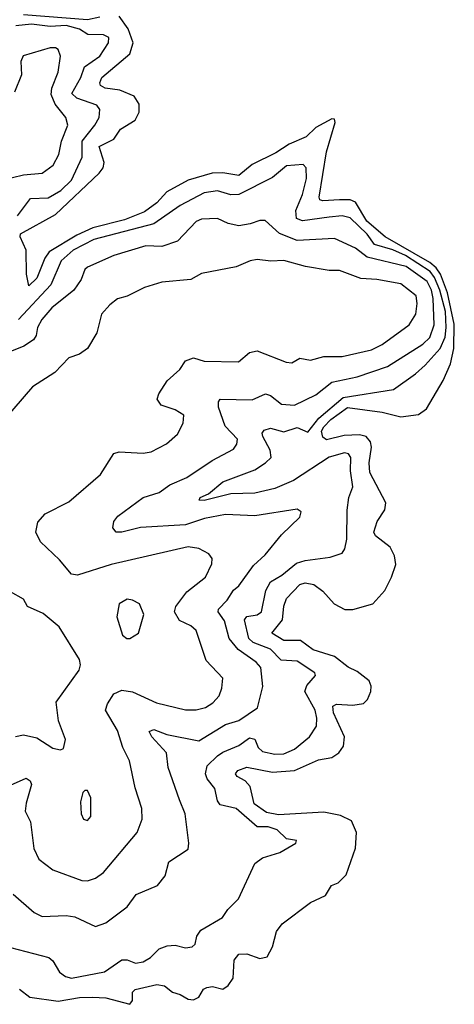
# Model space of a CAD drawing. Extents: x 1246230 to 1426786, y 660032 to 763141.
# Tile 441 of 566: x 1416720 to 1418357, y 694929 to 698632. Entities that reach past the tile are written whole.
import ezdxf

# ---------------------------------------------------------------- set-up
doc = ezdxf.new("R2010")
doc.units = 0

msp = doc.modelspace()

# ---------------------------------------------------------------- linework, layer by layer
at = {"layer": '0CON10XD'}
for points in [[(1417920, 695385), (1417949.4, 695415), (1417984.6, 695515.4), (1417988.5, 695575), (1417969.2, 695619.2), (1417928.3, 695638.3), (1417865, 695651.7), (1417695, 695641.5), (1417650.1, 695650.1), (1417602.9, 695682.9), (1417588.1, 695748.1), (1417569.6, 695769.6), (1417538.6, 695785), (1417532.5, 695795), (1417541.9, 695808.1), (1417575, 695820.7), (1417672.1, 695802.1), (1417755, 695807.6), (1417845, 695848.8), (1417895, 695856.7), (1417922.2, 695875), (1417939.9, 695900.1), (1417943.3, 695935), (1417901.6, 696025), (1417899.7, 696050.3), (1417912.9, 696057), (1417974.2, 696054.2), (1418015, 696060), (1418030.3, 696075), (1418042.2, 696105), (1418043.7, 696125), (1418036.3, 696145), (1417990.5, 696180.5), (1417956.9, 696196.9), (1417905, 696236.6), (1417825, 696262.2), (1417777.1, 696297.1), (1417715, 696297), (1417669.2, 696325), (1417710, 696375), (1417715, 696426.2), (1417725, 696455.5), (1417775, 696507.5), (1417795, 696513.5), (1417827.5, 696507.5), (1417862.2, 696482.2), (1417904.7, 696435), (1417945, 696414.2), (1417975, 696413.1), (1418050, 696435), (1418095.5, 696485), (1418120, 696535), (1418137, 696583), (1418131.5, 696615), (1418115, 696647.9), (1418060.4, 696690.4), (1418053.6, 696705), (1418066.7, 696745), (1418095, 696788.1), (1418099.5, 696815), (1418038.5, 696928.5), (1418036.1, 696965), (1418044.4, 697024.4), (1418040.7, 697045), (1418025, 697064.4), (1417999.9, 697070.1), (1417942.2, 697067.7), (1417875, 697052.3), (1417861.9, 697061.9), (1417857.1, 697085), (1417865, 697100.2), (1417891.4, 697128.6), (1417955, 697174), (1418085, 697156.2), (1418155, 697138.1), (1418222.4, 697147.6), (1418251.5, 697168.5), (1418315.2, 697275), (1418342.4, 697337.6), (1418354.8, 697395.2), (1418356.8, 697486.8), (1418331.6, 697605), (1418305.2, 697675), (1418288.4, 697698.4), (1418265, 697719), (1418095.8, 697815), (1418027.9, 697875), (1417985, 697946.2), (1417965, 697954.8), (1417925, 697955.1), (1417861.5, 697951.5), (1417850.9, 697955), (1417847.6, 697965), (1417874.9, 698135.1), (1417907.8, 698245), (1417905, 698258.2), (1417895, 698260), (1417835, 698227.1), (1417798.9, 698191.1), (1417735, 698163.6), (1417685, 698132), (1417595, 698088.1), (1417545, 698046.4), (1417485.7, 698055.7), (1417445, 698054.9), (1417355, 698028.6), (1417274.1, 697985), (1417237.1, 697942.9), (1417189.9, 697910.1), (1417115, 697878.9), (1416995, 697849.9), (1416935, 697821.4), (1416831.5, 697758.5), (1416814.8, 697735), (1416785, 697659.7), (1416755, 697631.2), (1416745.8, 697675), (1416743.9, 697765), (1416722.2, 697815), (1416723.4, 697826.6), (1416855, 697899.7), (1417018.8, 698055), (1417034.5, 698075), (1417038.6, 698095), (1417019, 698155), (1417075, 698182.7), (1417099.6, 698220.4), (1417154.6, 698255), (1417169.7, 698285), (1417170.4, 698315), (1417151.4, 698345), (1417097.7, 698367.7), (1417042.5, 698375), (1417023.9, 698385), (1417021.4, 698395), (1417029.7, 698415), (1417135, 698503.8), (1417147.2, 698545), (1417128.2, 698598.2), (1417095, 698645.3)], [(1417021.4, 698641.4), (1416975, 698631.2), (1416735, 698650.6)], [(1416712.2, 697895), (1416760.9, 697959.1), (1416827.2, 697962.8), (1416875, 697990.2), (1416915, 698028.2), (1416954.8, 698115.2), (1416954.8, 698175), (1417003, 698235), (1417019.1, 698265), (1417021.3, 698295), (1417011.1, 698311.1), (1416935, 698336.9), (1416916.3, 698355), (1416950.5, 698415), (1416964, 698455), (1417021.3, 698495), (1417054.6, 698545), (1417055.3, 698565.3), (1417035.2, 698575.2), (1416977.1, 698577.1), (1416945, 698597), (1416895, 698609.9), (1416835, 698607.1), (1416765, 698614.9), (1416705, 698608.7)], [(1416651.2, 698028.8), (1416735, 698048.3), (1416805, 698054.7), (1416846.8, 698085), (1416867.6, 698125), (1416877.6, 698175), (1416901.3, 698235), (1416893.8, 698265), (1416854, 698314), (1416838.7, 698351.3), (1416841.2, 698375), (1416865.6, 698435), (1416873.3, 698495), (1416865, 698520.8), (1416855, 698526.9), (1416835, 698526.1), (1416733.4, 698496.6), (1416724.6, 698475), (1416726.7, 698425), (1416700.9, 698359.1)], [(1416685, 695142.3), (1416829.4, 695105), (1416845, 695092.2), (1416870, 695050), (1416892.7, 695032.7), (1416915, 695026.6), (1417039.9, 695050.1), (1417105, 695096.3), (1417125, 695095.8), (1417156.3, 695083.7), (1417185, 695087.9), (1417213.1, 695105), (1417245, 695137.5), (1417275, 695148.2), (1417305, 695151.3), (1417345, 695141.2), (1417370, 695145), (1417380.8, 695155), (1417387.3, 695185), (1417402.7, 695207.3), (1417483.3, 695255), (1417503.8, 695285), (1417544.1, 695325.9), (1417605, 695458.8), (1417635, 695479.2), (1417700.3, 695499.7), (1417760, 695535), (1417762.5, 695545), (1417725, 695551.2), (1417690, 695585), (1417656, 695596), (1417615, 695596.4), (1417535.5, 695665), (1417475, 695678.5), (1417465, 695694), (1417455, 695740), (1417426.2, 695776.2), (1417419.2, 695795), (1417426.5, 695825), (1417465, 695863.2), (1417485, 695877.3), (1417545, 695901.5), (1417585, 695930.5), (1417605, 695925.4), (1417617.8, 695895), (1417635, 695879), (1417681.1, 695868.9), (1417715, 695871), (1417755, 695888.8), (1417810.9, 695935), (1417837.3, 695975), (1417839.5, 696005), (1417832.9, 696035), (1417794, 696105), (1417801.7, 696128.3), (1417834.3, 696165), (1417831.9, 696175), (1417765, 696219.5), (1417705, 696223), (1417665, 696264.5), (1417599.6, 696289.6), (1417582.4, 696305), (1417566.7, 696375), (1417575, 696386.8), (1417615, 696393.4), (1417631.1, 696405), (1417646.7, 696485), (1417665, 696517.5), (1417707.5, 696542.5), (1417762.3, 696587.7), (1417795, 696597.7), (1417889.4, 696610.6), (1417935, 696626.2), (1417945, 696642.5), (1417952.3, 696677.7), (1417952.7, 696787.3), (1417959.4, 696835), (1417974.7, 696875), (1417966.3, 696935), (1417967.3, 696985), (1417958.8, 696998.8), (1417942.7, 697002.7), (1417885, 696987.1), (1417751.2, 696898.8), (1417681, 696869), (1417605, 696851.2), (1417515, 696849.2), (1417415, 696823.9), (1417396, 696825), (1417400, 696835), (1417431.6, 696848.4), (1417485, 696893.4), (1417605, 696939.2), (1417646.2, 696965), (1417667.1, 696985), (1417663.6, 697013.6), (1417635.2, 697065), (1417633.5, 697076.5), (1417641.1, 697088.9), (1417665, 697095.3), (1417715, 697081.7), (1417765, 697098), (1417805, 697081.1), (1417846.9, 697133.1), (1417938.5, 697211.5), (1418128.3, 697241.7), (1418210.4, 697299.7), (1418247, 697333), (1418303.8, 697395), (1418321.7, 697438.3), (1418326.5, 697475), (1418323.4, 697535), (1418302, 697615), (1418282.4, 697662.4), (1418265.3, 697685), (1418173.3, 697745), (1418125, 697767.2), (1418056.7, 697786.7), (1418028.6, 697825), (1417965, 697886.9), (1417935, 697893.9), (1417885, 697889), (1417785, 697875.9), (1417762.6, 697885), (1417760.6, 697915), (1417785.2, 697975), (1417800, 698035), (1417799.1, 698075), (1417788.2, 698088.2), (1417725, 698082.5), (1417671.9, 698038.1), (1417545, 697975.2), (1417515, 697973.5), (1417465, 697988.1), (1417415, 697981.2), (1417325, 697933.1), (1417225.6, 697864.4), (1416999.1, 697805), (1416921.4, 697765), (1416876.1, 697725), (1416837.8, 697635), (1416715.5, 697504.5)], [(1416695, 695342.5), (1416775, 695273.6), (1416805, 695258.8), (1416895, 695262.2), (1416927.7, 695257.7), (1417005, 695221.1), (1417044.7, 695235.3), (1417124.4, 695295.6), (1417158.3, 695341.7), (1417238.6, 695375), (1417268.5, 695411.5), (1417282, 695465), (1417355, 695512.5), (1417357.5, 695535), (1417343.6, 695645), (1417322.2, 695697.8), (1417279, 695819), (1417273.2, 695875), (1417217.8, 695935), (1417208.2, 695955), (1417225, 695962.5), (1417273.8, 695943.8), (1417395, 695920), (1417495, 695980.5), (1417545, 695996.4), (1417616.2, 696043.8), (1417635.4, 696124.5), (1417627.7, 696195), (1417611.1, 696215), (1417542.7, 696262.7), (1417509.1, 696305), (1417491.2, 696371.2), (1417467.5, 696405), (1417469.2, 696415), (1417501.3, 696448.7), (1417525, 696486.7), (1417545, 696503.3), (1417600.3, 696579.7), (1417645, 696619.2), (1417706, 696695), (1417775, 696760.6), (1417780.6, 696780.6), (1417765, 696790.5), (1417605, 696766.4), (1417495, 696770.8), (1417416.3, 696756.4), (1417345, 696732.1), (1417175, 696722.7), (1417104.6, 696704.6), (1417083.3, 696705), (1417071.4, 696721.4), (1417074.3, 696745), (1417090, 696765), (1417185, 696834.6), (1417245, 696854.2), (1417285, 696882.3), (1417349.7, 696910.3), (1417445, 696974.6), (1417525, 697016.7), (1417537.3, 697035), (1417540, 697055), (1417493.4, 697103.4), (1417469.1, 697175), (1417468.2, 697195), (1417475, 697204.4), (1417595, 697201.8), (1417645.3, 697225.3), (1417665, 697218.2), (1417706.2, 697186.2), (1417755, 697182.2), (1417835, 697221.2), (1417895, 697269.4), (1417991, 697289), (1418105, 697327.5), (1418238.6, 697411.4), (1418265, 697436.8), (1418280.4, 697485), (1418276.6, 697583.4), (1418270.7, 697615), (1418255, 697647.1), (1418175, 697704.2), (1418028.5, 697738.5), (1417985, 697772.9), (1417905, 697809), (1417765, 697802), (1417698.5, 697828.5), (1417645, 697876.7), (1417625, 697877.5), (1417588, 697865), (1417545, 697856.8), (1417505, 697865.3), (1417465, 697883.9), (1417405, 697882.2), (1417385, 697872.7), (1417315, 697798.8), (1417255, 697779.1), (1417195, 697782.2), (1417075, 697745.8), (1416975, 697701.5), (1416965, 697692.9), (1416952, 697655), (1416924.1, 697615), (1416841.5, 697548.5), (1416803.4, 697505), (1416786.7, 697475), (1416782.7, 697445), (1416772, 697428), (1416735.5, 697404.5), (1416664.5, 697375)], [(1416685, 695753.3), (1416745, 695778.8), (1416759.5, 695769.5), (1416764.7, 695755), (1416744, 695685), (1416741.1, 695655), (1416761.4, 695615), (1416773.1, 695515), (1416791.9, 695475), (1416845, 695434.5), (1416954, 695394), (1416975, 695393.6), (1417005, 695403.6), (1417035.8, 695424.2), (1417163.1, 695575), (1417181.8, 695625), (1417180, 695665), (1417155, 695743.3), (1417133.1, 695845), (1417108.2, 695895), (1417088.7, 695958.7), (1417042.9, 696035), (1417050.7, 696059.3), (1417075, 696096.5), (1417105, 696110.8), (1417145, 696104.6), (1417235, 696063.1), (1417345, 696036.4), (1417385, 696036.5), (1417420, 696045), (1417447.2, 696062.8), (1417470.8, 696089.2), (1417481.7, 696118.3), (1417484.5, 696155), (1417422, 696222), (1417384.6, 696335), (1417365, 696351.8), (1417322.5, 696372.5), (1417303.2, 696405), (1417308.1, 696425), (1417350, 696480), (1417420, 696535), (1417443.3, 696585), (1417444.4, 696605), (1417432.8, 696622.8), (1417395, 696643.5), (1417355, 696649.1), (1417065, 696583.3), (1416937.3, 696542.7), (1416915, 696547.1), (1416870.4, 696600.5), (1416798.1, 696668.1), (1416781.2, 696705), (1416787.9, 696742.1), (1416816.6, 696773.4), (1416905, 696818.5), (1417025, 696921.4), (1417075, 697000), (1417095, 697006.9), (1417185, 697002.2), (1417215, 697007.1), (1417273.2, 697036.8), (1417315, 697073.8), (1417336, 697115), (1417338.8, 697145), (1417306.2, 697165), (1417252.3, 697182.3), (1417237.5, 697205), (1417243.8, 697225), (1417275, 697273.3), (1417323.4, 697316.6), (1417345, 697349.4), (1417375, 697360.9), (1417415, 697347.7), (1417544.4, 697345.6), (1417585, 697380), (1417615, 697386.5), (1417723.8, 697343.8), (1417745, 697341.9), (1417775, 697358.5), (1417815, 697351.6), (1417865, 697365.8), (1417935, 697365.9), (1418045, 697390.8), (1418085, 697410.3), (1418186.2, 697485), (1418211.6, 697525), (1418217.3, 697565), (1418213.3, 697593.3), (1418155, 697638.9), (1418065, 697655.2), (1418005, 697658.2), (1417925, 697689.1), (1417885, 697689.3), (1417796.6, 697703.4), (1417715, 697726.2), (1417666.2, 697723.8), (1417615, 697729.7), (1417588, 697725), (1417535, 697703.1), (1417405, 697677.1), (1417365, 697655.5), (1417255, 697645.3), (1417190, 697625), (1417125, 697592.9), (1417088, 697582), (1417060.2, 697559.8), (1417028.6, 697525), (1417010, 697455), (1416975, 697396), (1416945, 697374), (1416905, 697360), (1416852, 697305), (1416768.3, 697251.7), (1416659.5, 697125)], [(1416704.2, 695935.8), (1416735, 695942), (1416785, 695931.4), (1416845, 695891.9), (1416874, 695886), (1416885, 695891.2), (1416892.9, 695925), (1416866.9, 695995), (1416858.1, 696065), (1416944.5, 696185), (1416949.6, 696205), (1416945.3, 696225.3), (1416868.5, 696348.5), (1416808.8, 696398.8), (1416750, 696425), (1416735, 696452), (1416685, 696480.5)], [(1417135, 696304), (1417167.5, 696325), (1417188.1, 696395), (1417170.8, 696435), (1417145, 696449.4), (1417125, 696452.2), (1417094.3, 696435), (1417086.4, 696386.4), (1417107.3, 696317.3), (1417124.2, 696304.2), (1417135, 696304)], [(1416975, 695620), (1416988, 695635), (1416987.5, 695705), (1416975, 695732.5), (1416965, 695732.5), (1416957.5, 695725), (1416949.3, 695690.7), (1416951.2, 695645), (1416960, 695625), (1416975, 695620)], [(1416718.8, 694985), (1416758.8, 694955), (1416865, 694939.8), (1416945, 694953.7), (1416994.8, 694955.2), (1417045, 694952.5), (1417135, 694928.6), (1417145, 694942.5), (1417145.4, 694974.5), (1417155, 694984.4), (1417236.6, 695003.4), (1417265, 694997.5), (1417295, 694974.2), (1417325, 694965.7), (1417355, 694947.5), (1417375, 694945.5), (1417394.2, 694955.8), (1417412.9, 694985), (1417425, 694992.2), (1417445.7, 694995.7), (1417485, 694986), (1417505, 694999.2), (1417523.6, 695026.4), (1417528.2, 695095), (1417545, 695117.8), (1417575, 695118.8), (1417625, 695100.5), (1417652.4, 695107.6), (1417672.5, 695145), (1417687.8, 695202.2), (1417708.3, 695231.7), (1417815, 695311.4), (1417872.3, 695337.7), (1417893.8, 695375), (1417920, 695385)]]:
    msp.add_lwpolyline(points, dxfattribs=at)

doc.saveas('drawing.dxf')
